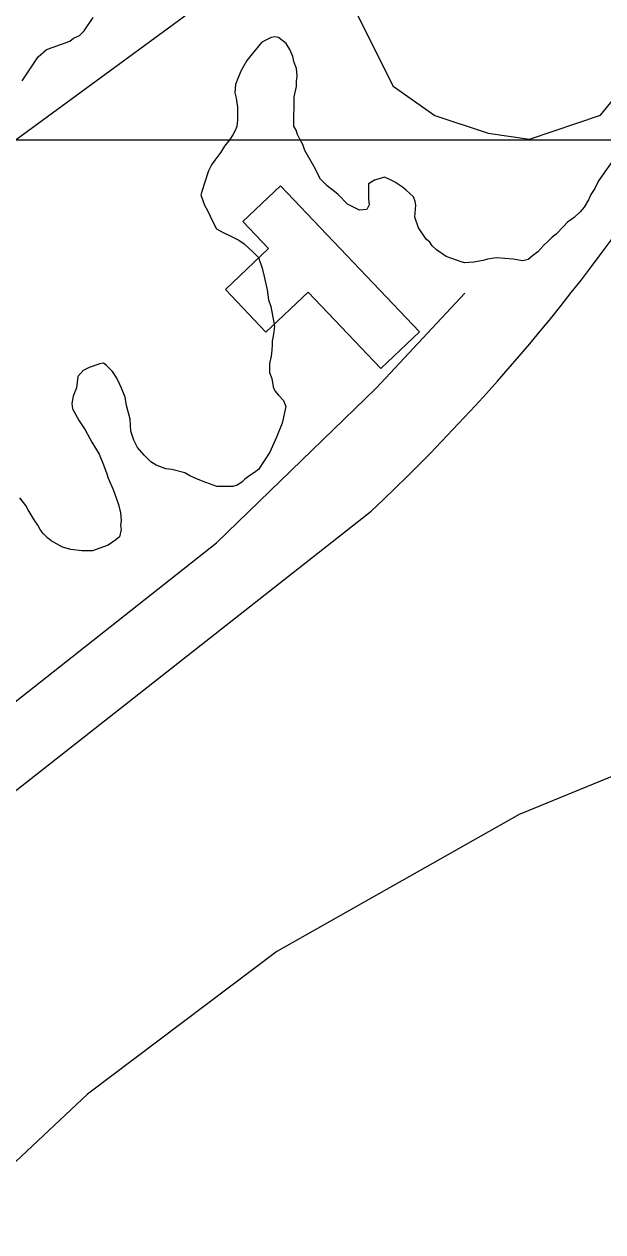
# Model space of a CAD drawing. Extents: x 3279314 to 3317160, y 734079 to 759431.
# Drawn here: x 3284405 to 3284711, y 751004 to 751641 of the extents above; entities that cross this region are included whole.
import ezdxf

# ---------------------------------------------------------------- set-up
doc = ezdxf.new("R2010")
doc.units = 0
for name, color, linetype in [('V-BLDG-OTLN', 7, 'Continuous'), ('V-GRID-MAJR', 7, 'Continuous'), ('V-ROAD-CNTR', 7, 'Continuous'), ('V-SITE-VEGE', 7, 'Continuous'), ('V-TOPO-SHOR', 7, 'Continuous')]:
    doc.layers.add(name, color=color, linetype=linetype)

msp = doc.modelspace()

# ---------------------------------------------------------------- linework, layer by layer
at = {"layer": 'V-BLDG-OTLN'}
msp.add_lwpolyline([(3284593.44, 751458.91), (3284555.1, 751499.24), (3284532.86, 751478.09), (3284511.5, 751500.56), (3284534.27, 751522.2), (3284520.73, 751536.44), (3284540.56, 751555.29), (3284613.79, 751478.25)], close=True, dxfattribs=at)
at = {"layer": 'V-GRID-MAJR'}
msp.add_spline([(3283456.11, 751579.51), (3286078.89, 751579.8), (3291324.45, 751580.94), (3296570, 751582.85), (3301815.56, 751585.52), (3307061.11, 751588.95), (3312306.67, 751593.15), (3314929.45, 751595.53)], degree=3, dxfattribs=at)
at = {"layer": 'V-ROAD-CNTR'}
msp.add_lwpolyline([(3283454.13, 750496.5), (3283987.03, 750911.04), (3284588.44, 751383.79)], dxfattribs=at)
msp.add_arc((3283871.4, 752146.08), 1046.54, 313.24791, 328.4632, dxfattribs=at)
at = {"layer": 'V-SITE-VEGE'}
for p, q in [((3284436.98, 751637.01), (3284441.79, 751644.11)), ((3284434.59, 751634.65), (3284436.98, 751637.01)), ((3284420.68, 751628.41), (3284429.42, 751631.52)), ((3284429.42, 751631.52), (3284431.41, 751633.09)), ((3284431.41, 751633.09), (3284434.59, 751634.65)), ((3284530.47, 751630.82), (3284524.87, 751624.12)), ((3284532.45, 751631.99), (3284530.47, 751630.82)), ((3284535.64, 751633.56), (3284532.45, 751631.99)), ((3284537.62, 751633.94), (3284535.64, 751633.56)), ((3284539.6, 751633.53), (3284537.62, 751633.94)), ((3284543.54, 751630.33), (3284539.6, 751633.53)), ((3284545.5, 751627.15), (3284543.54, 751630.33)), ((3284404.31, 751610.68), (3284412.71, 751623.31)), ((3284412.71, 751623.31), (3284417.1, 751627.24)), ((3284417.1, 751627.24), (3284420.68, 751628.41)), ((3284524.87, 751624.12), (3284522.87, 751621.36)), ((3284547.06, 751623.57), (3284545.5, 751627.15)), ((3284547.83, 751620.39), (3284547.06, 751623.57)), ((3284522.87, 751621.36), (3284519.66, 751615.83)), ((3284549, 751617.22), (3284547.83, 751620.39)), ((3284549.37, 751613.25), (3284549, 751617.22)), ((3284518.05, 751611.88), (3284516.84, 751608.72)), ((3284519.66, 751615.83), (3284518.05, 751611.88)), ((3284548.93, 751607.71), (3284548.95, 751610.48)), ((3284548.95, 751610.48), (3284549.37, 751613.25)), ((3284516.84, 751608.72), (3284516.41, 751604.36)), ((3284516.41, 751604.36), (3284517.19, 751601.58)), ((3284547.7, 751602.17), (3284548.93, 751607.71)), ((3284517.19, 751601.58), (3284517.94, 751596.82)), ((3284547.6, 751586.71), (3284547.7, 751602.17)), ((3284517.94, 751596.82), (3284517.9, 751590.09)), ((3284516.67, 751584.55), (3284515.47, 751582.18)), ((3284517.48, 751586.52), (3284516.67, 751584.55)), ((3284517.9, 751590.09), (3284517.48, 751586.52)), ((3284548.77, 751584.72), (3284547.6, 751586.71)), ((3284549.55, 751582.34), (3284548.77, 751584.72)), ((3284513.87, 751579.81), (3284511.06, 751576.26)), ((3284515.47, 751582.18), (3284513.87, 751579.81)), ((3284550.72, 751579.95), (3284549.55, 751582.34)), ((3284552.29, 751577.17), (3284550.72, 751579.95)), ((3284509.06, 751573.11), (3284505.86, 751568.77)), ((3284511.06, 751576.26), (3284509.06, 751573.11)), ((3284553.46, 751573.99), (3284552.29, 751577.17)), ((3284558.15, 751565.63), (3284553.46, 751573.99)), ((3284717.9, 751571.67), (3284708.29, 751557.86)), ((3284504.26, 751566.4), (3284502.65, 751563.24)), ((3284505.86, 751568.77), (3284504.26, 751566.4)), ((3284561.67, 751558.87), (3284558.15, 751565.63)), ((3284502.65, 751563.24), (3284500.23, 751556.13)), ((3284565.21, 751555.28), (3284561.67, 751558.87)), ((3284595.37, 751559.83), (3284590.2, 751558.28)), ((3284598.92, 751558.22), (3284595.37, 751559.83)), ((3284500.23, 751556.13), (3284498.6, 751550.59)), ((3284567.58, 751553.29), (3284565.21, 751555.28)), ((3284570.73, 751550.88), (3284567.58, 751553.29)), ((3284587.02, 751556.32), (3284586.96, 751548.4)), ((3284590.2, 751558.28), (3284587.02, 751556.32)), ((3284601.29, 751557.01), (3284598.92, 751558.22)), ((3284604.84, 751554.61), (3284601.29, 751557.01)), ((3284606.81, 751553.01), (3284604.84, 751554.61)), ((3284610.75, 751549.42), (3284606.81, 751553.01)), ((3284706.29, 751553.91), (3284704.28, 751550.76)), ((3284708.29, 751557.86), (3284706.29, 751553.91)), ((3284498.6, 751550.59), (3284500.55, 751545.03)), ((3284575.85, 751545.7), (3284570.73, 751550.88)), ((3284586.96, 751548.4), (3284587.34, 751545.22)), ((3284611.52, 751547.04), (3284610.75, 751549.42)), ((3284611.91, 751545.05), (3284611.52, 751547.04)), ((3284703.07, 751547.99), (3284700.67, 751544.05)), ((3284704.28, 751550.76), (3284703.07, 751547.99)), ((3284500.55, 751545.03), (3284502.11, 751542.24)), ((3284502.11, 751542.24), (3284504.85, 751536.28)), ((3284582.17, 751542.48), (3284575.85, 751545.7)), ((3284586.13, 751542.85), (3284582.17, 751542.48)), ((3284587.34, 751545.22), (3284586.13, 751542.85)), ((3284611.47, 751538.72), (3284611.91, 751545.05)), ((3284698.67, 751541.68), (3284695.48, 751538.53)), ((3284700.67, 751544.05), (3284698.67, 751541.68)), ((3284504.85, 751536.28), (3284506.8, 751532.7)), ((3284613.41, 751533.15), (3284611.47, 751538.72)), ((3284689.9, 751533.82), (3284685.91, 751529.88)), ((3284691.9, 751536.18), (3284689.9, 751533.82)), ((3284695.48, 751538.53), (3284691.9, 751536.18)), ((3284506.8, 751532.7), (3284510.36, 751530.7)), ((3284510.36, 751530.7), (3284514.31, 751528.69)), ((3284514.31, 751528.69), (3284518.65, 751526.68)), ((3284617.33, 751527.18), (3284613.41, 751533.15)), ((3284619.3, 751525.58), (3284617.33, 751527.18)), ((3284683.91, 751528.31), (3284681.52, 751525.95)), ((3284685.91, 751529.88), (3284683.91, 751528.31)), ((3284518.65, 751526.68), (3284521.41, 751524.67)), ((3284521.41, 751524.67), (3284526.13, 751520.28)), ((3284620.48, 751523.59), (3284619.3, 751525.58)), ((3284622.84, 751521.6), (3284620.48, 751523.59)), ((3284627.97, 751517.99), (3284622.84, 751521.6)), ((3284679.53, 751523.98), (3284676.33, 751520.43)), ((3284681.52, 751525.95), (3284679.53, 751523.98)), ((3284526.13, 751520.28), (3284528.89, 751517.49)), ((3284528.89, 751517.49), (3284530.83, 751511.93)), ((3284633.9, 751515.97), (3284627.97, 751517.99)), ((3284635.88, 751515.17), (3284633.9, 751515.97)), ((3284637.85, 751514.76), (3284635.88, 751515.17)), ((3284642.61, 751515.12), (3284637.85, 751514.76)), ((3284647.37, 751515.88), (3284642.61, 751515.12)), ((3284649.75, 751516.65), (3284647.37, 751515.88)), ((3284654.52, 751517.41), (3284649.75, 751516.65)), ((3284663.23, 751516.56), (3284654.52, 751517.41)), ((3284668.37, 751515.73), (3284663.23, 751516.56)), ((3284671.15, 751516.51), (3284668.37, 751515.73)), ((3284673.54, 751518.47), (3284671.15, 751516.51)), ((3284676.33, 751520.43), (3284673.54, 751518.47)), ((3284530.83, 751511.93), (3284531.99, 751507.56)), ((3284531.99, 751507.56), (3284533.53, 751500.42)), ((3284533.53, 751500.42), (3284534.29, 751495.26)), ((3284534.29, 751495.26), (3284535.45, 751491.69)), ((3284535.45, 751491.69), (3284537.36, 751481.37)), ((3284536.93, 751477.01), (3284536.12, 751473.45)), ((3284537.36, 751481.37), (3284536.93, 751477.01)), ((3284536.1, 751471.47), (3284536.08, 751468.7)), ((3284536.12, 751473.45), (3284536.1, 751471.47)), ((3284535.67, 751465.53), (3284534.84, 751461.57)), ((3284536.08, 751468.7), (3284535.67, 751465.53)), ((3284436.54, 751457.89), (3284433.74, 751454.74)), ((3284439.72, 751459.45), (3284436.54, 751457.89)), ((3284445.28, 751461.4), (3284439.72, 751459.45)), ((3284447.27, 751461.78), (3284445.28, 751461.4)), ((3284448.84, 751460.58), (3284447.27, 751461.78)), ((3284451.99, 751457.39), (3284448.84, 751460.58)), ((3284454.34, 751453.8), (3284451.99, 751457.39)), ((3284534.84, 751461.57), (3284534.81, 751456.81)), ((3284433.74, 751454.74), (3284432.91, 751448.8)), ((3284455.91, 751450.62), (3284454.34, 751453.8)), ((3284456.69, 751448.64), (3284455.91, 751450.62)), ((3284534.81, 751456.81), (3284535.98, 751453.64)), ((3284535.98, 751453.64), (3284536.74, 751449.27)), ((3284431.29, 751444.45), (3284430.47, 751440.5)), ((3284432.91, 751448.8), (3284431.29, 751444.45)), ((3284458.63, 751443.87), (3284456.69, 751448.64)), ((3284536.74, 751449.27), (3284537.52, 751447.28)), ((3284537.52, 751447.28), (3284539.48, 751444.89)), ((3284539.48, 751444.89), (3284542.24, 751442.1)), ((3284430.47, 751440.5), (3284430.85, 751437.72)), ((3284430.85, 751437.72), (3284434.37, 751431.35)), ((3284459.4, 751439.5), (3284458.63, 751443.87)), ((3284461.33, 751432.35), (3284459.4, 751439.5)), ((3284543.41, 751438.92), (3284541.37, 751430.22)), ((3284542.24, 751442.1), (3284543.41, 751438.92)), ((3284434.37, 751431.35), (3284437.51, 751426.58)), ((3284461.68, 751426.01), (3284461.33, 751432.35)), ((3284437.51, 751426.58), (3284441.03, 751420.21)), ((3284463.23, 751421.24), (3284461.68, 751426.01)), ((3284541.37, 751430.22), (3284538.54, 751422.71)), ((3284441.03, 751420.21), (3284444.95, 751413.84)), ((3284465.19, 751417.27), (3284463.23, 751421.24)), ((3284538.54, 751422.71), (3284534.92, 751414.81)), ((3284444.95, 751413.84), (3284446.9, 751409.07)), ((3284468.73, 751413.28), (3284465.19, 751417.27)), ((3284472.27, 751409.69), (3284468.73, 751413.28)), ((3284534.92, 751414.81), (3284528.91, 751405.73)), ((3284446.9, 751409.07), (3284448.85, 751403.91)), ((3284475.03, 751408.09), (3284472.27, 751409.69)), ((3284480.17, 751406.07), (3284475.03, 751408.09)), ((3284483.34, 751405.65), (3284480.17, 751406.07)), ((3284448.85, 751403.91), (3284449.62, 751401.13)), ((3284449.62, 751401.13), (3284452.35, 751395.17)), ((3284490.06, 751404.02), (3284483.34, 751405.65)), ((3284492.83, 751402.42), (3284490.06, 751404.02)), ((3284497.17, 751400.4), (3284492.83, 751402.42)), ((3284501.12, 751398.79), (3284497.17, 751400.4)), ((3284521.74, 751400.63), (3284520.15, 751399.06)), ((3284524.93, 751402.99), (3284521.74, 751400.63)), ((3284526.92, 751404.16), (3284524.93, 751402.99)), ((3284528.91, 751405.73), (3284526.92, 751404.16)), ((3284452.35, 751395.17), (3284455.08, 751387.22)), ((3284507.05, 751396.77), (3284501.12, 751398.79)), ((3284515.37, 751396.71), (3284507.05, 751396.77)), ((3284517.76, 751397.49), (3284515.37, 751396.71)), ((3284520.15, 751399.06), (3284517.76, 751397.49)), ((3284406.33, 751386.76), (3284403.18, 751390.75)), ((3284407.5, 751384.38), (3284406.33, 751386.76)), ((3284455.08, 751387.22), (3284456.23, 751382.85)), ((3284410.63, 751379.2), (3284407.5, 751384.38)), ((3284456.23, 751382.85), (3284456.6, 751378.89)), ((3284412.6, 751376.42), (3284410.63, 751379.2)), ((3284413.77, 751374.03), (3284412.6, 751376.42)), ((3284415.34, 751372.04), (3284413.77, 751374.03)), ((3284456.57, 751374.13), (3284455.75, 751370.18)), ((3284456.6, 751378.89), (3284456.19, 751376.12)), ((3284456.19, 751376.12), (3284456.57, 751374.13)), ((3284417.7, 751369.64), (3284415.34, 751372.04)), ((3284419.67, 751368.05), (3284417.7, 751369.64)), ((3284425.59, 751364.84), (3284419.67, 751368.05)), ((3284453.76, 751368.6), (3284449.77, 751365.86)), ((3284455.75, 751370.18), (3284453.76, 751368.6)), ((3284429.94, 751363.62), (3284425.59, 751364.84)), ((3284435.88, 751362.78), (3284429.94, 751363.62)), ((3284441.43, 751362.75), (3284435.88, 751362.78)), ((3284449.77, 751365.86), (3284441.43, 751362.75))]:
    msp.add_line(p, q, dxfattribs=at)
at = {"layer": 'V-TOPO-SHOR'}
for points in [[(3284989.61, 752008.74), (3284571.66, 751704.69), (3284191.14, 751425.72), (3283757.54, 751131.01)], [(3284449.4, 751879.37), (3284578.03, 751651.59), (3284600.01, 751607.9), (3284621.91, 751592.33), (3284650.06, 751583.02), (3284671.93, 751579.95), (3284709.4, 751592.54), (3284737.44, 751626.97), (3284824.63, 751749.03), (3284918.03, 751889.84), (3284989.61, 752008.74)], [(3284244.88, 751160.28), (3284506.84, 751367.1), (3284591.01, 751448.54), (3284637.76, 751498.64)], [(3285125.42, 751390.43), (3285087.99, 751362.22), (3284978.68, 751343.22), (3284835.08, 751292.89), (3284666.52, 751223.76), (3284538.59, 751151.59), (3284438.79, 751076.37), (3284345.26, 750988.67), (3284336.03, 750929.29), (3284280.14, 750782.31), (3284258.55, 750660.41), (3284227.52, 750572.85), (3284199.53, 750516.54), (3284162.16, 750463.34), (3284127.89, 750422.64), (3284112.36, 750381.99), (3284073.6, 750312.36)]]:
    msp.add_lwpolyline(points, dxfattribs=at)

doc.saveas('drawing.dxf')
